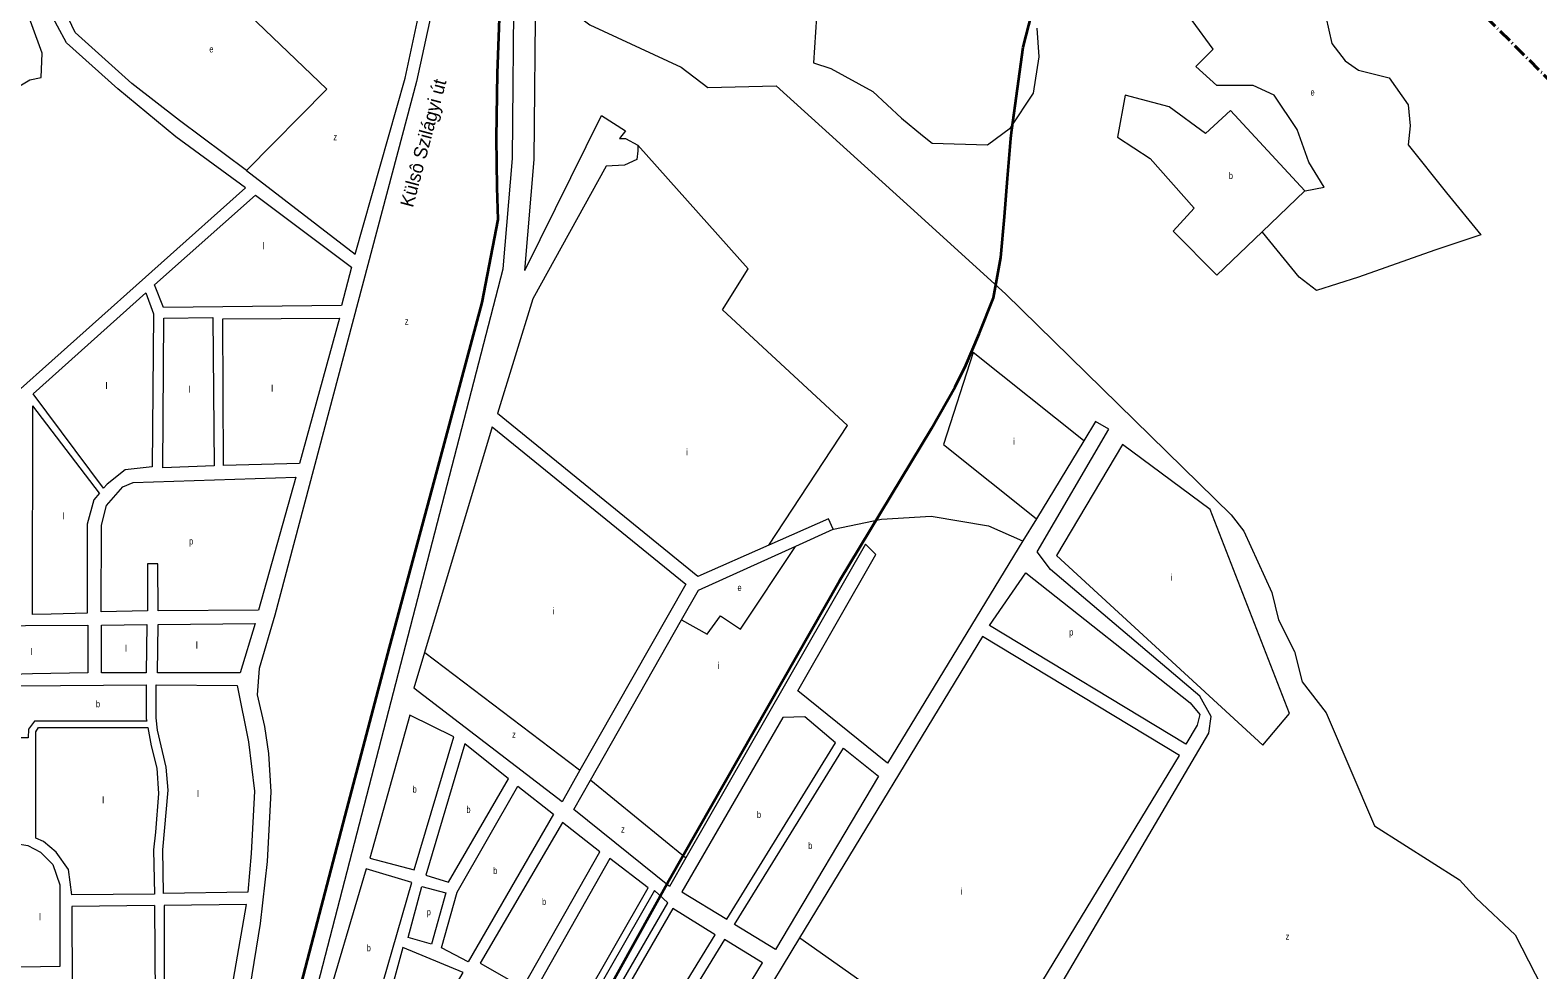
# Model space of a CAD drawing. Extents: x 639657 to 671642, y 222838 to 252123.
# Drawn here: x 654887 to 657140, y 248444 to 249847 of the extents above; entities that cross this region are included whole.
import ezdxf
from ezdxf.enums import TextEntityAlignment as Align

# ---------------------------------------------------------------- set-up
doc = ezdxf.new("R2010")
doc.units = 0
doc.header["$LTSCALE"] = 4
doc.linetypes.add('DOT_DASHED', pattern=[7.7, 5, -1.2, 0.3, -1.2])
for name, color, linetype, lineweight in [('1', 7, 'Continuous', 13), ('15', 7, 'Continuous', 13), ('21', 7, 'Continuous', 13), ('4', 7, 'DOT_DASHED', 40), ('57', 7, 'Continuous', 35)]:
    doc.layers.add(name, color=color, linetype=linetype, lineweight=lineweight)
doc.layers.add('22', color=7, linetype='Continuous')
doc.layers.add('7', color=7, linetype='Continuous')

msp = doc.modelspace()

# ---------------------------------------------------------------- linework, layer by layer
at = {"layer": '1'}
for p, q in [((655220.991, 248052.931), (655593.699, 249491.186)), ((654890.973, 249304.346), (655059.64, 249455.21)), ((654890.17, 248974.952), (654890.929, 249286.477)), ((654990.15, 249155.831), (654890.929, 249286.477)), ((654996.538, 249163.303), (654890.973, 249304.346)), ((656031.009, 249076.979), (656086.67, 249102.2)), ((655723.968, 248727.54), (655860.206, 248966.919))]:
    msp.add_line(p, q, dxfattribs=at)
for points in [[(655208.333, 249611.886), (655104.624, 249688.116), (655017.612, 249759.806), (654940.837, 249828.424), (654900.555, 249903.817), (654898.867, 249987.166), (654910.435, 250023.043)], [(655210.061, 249637.933), (655109.742, 249712.696), (655038.726, 249768.078), (654954.145, 249843.786), (654923.435, 249908.307), (654923.435, 249983.069), (654936.102, 250019.207)], [(655518.853, 250022.512), (655464.099, 249770.873), (655252.13, 248973.95), (655228.91, 248893.87), (655225.93, 248854.71), (655237.04, 248807.6), (655242.79, 248767.03), (655246.6, 248709.83), (655240.95, 248605.7), (655230.5, 248513.45), (655214.88, 248417.99), (655187.37, 248271.76), (655146.21, 248069.05), (655220.991, 248052.931)], [(655593.699, 249491.186), (655607.57, 249655.887), (655610.245, 249932.197)], [(655625.877, 249488.476), (655639.848, 249654.374), (655642.386, 249916.468)], [(655210.061, 249637.933), (655372.59, 249512.9), (655447.298, 249775.917), (655468.286, 249873.491)], [(655625.877, 249488.476), (655740.534, 249720.083), (655776.181, 249697.258), (655767.626, 249685.846), (655776.181, 249685.846), (655794.717, 249675.86)], [(655794.717, 249675.86), (655794.717, 249667.301), (655793.292, 249654.462), (655774.755, 249645.903), (655747.664, 249644.476), (655637.872, 249446.187), (655585.31, 249274.84)], [(654319.01, 248715.98), (654336.07, 248685.86), (654352.43, 248680.89), (654551, 248998.34), (654616.86, 249074.55), (654703.98, 249162.02), (655208.333, 249611.886)], [(655059.64, 249455.21), (655071.21, 249423.69), (655068.9, 249195.3), (655028.61, 249190.61), (655001.88, 249169.55), (654996.538, 249163.303)], [(655990.753, 249078.277), (655884.29, 249031.35), (655585.31, 249274.84)], [(656478.895, 249262.924), (656461.466, 249234.31), (656390.402, 249117.643), (656370.395, 249084.796)], [(656648.05, 248797.73), (656651.73, 248822.669), (656634.589, 248852.686), (656411.69, 249042.17), (656391.763, 249068.525), (656498.892, 249251.489), (656478.895, 249262.924)], [(655576.967, 249254.929), (655476.242, 248918.228), (655460.313, 248864.981)], [(655576.967, 249254.929), (655866.37, 249020.12), (655708.305, 248742.208)], [(654990.15, 249155.831), (654981.71, 249145.96), (654971.97, 249109.87), (654971.75, 248976.66), (654917.91, 248975.1), (654890.17, 248974.952)], [(656086.67, 249102.2), (656079.92, 249117.58), (655990.753, 249078.277)], [(656370.395, 249084.796), (656168.05, 248752.6), (656033.73, 248860.6), (656150.25, 249064.21)], [(655860.206, 248966.919), (655885.26, 249010.94), (656031.009, 249076.979)], [(656150.25, 249064.21), (656134.9, 249079.91), (655866.643, 248611.535)], [(656630.75, 248809.55), (656613.8, 248781.12), (656320.13, 248958.55), (656374.622, 249037.078)], [(656374.622, 249037.078), (656620.305, 248842.68), (656634.589, 248825.527), (656630.75, 248809.55)], [(654890.38, 248886.3), (654792.84, 248883.19), (654791.94, 248956.97), (654879.562, 248958.163)], [(654879.562, 248958.163), (654972.96, 248958.64), (654972.96, 248887.48), (654890.38, 248886.3)], [(656318.381, 248293.584), (656604.35, 248764.13), (656309.83, 248941.96), (656036.443, 248491.962), (655969.96, 248382.53)], [(655060.824, 248815.578), (654893.407, 248815.578), (654884.45, 248803.356), (654883.636, 248790.32), (654867.352, 248790.32), (654868.189, 248868.233)], [(654868.189, 248868.233), (655060.2, 248869.81), (655060.2, 248819.01), (655060.824, 248815.578)], [(655708.305, 248742.208), (655681.54, 248695.15), (655460.313, 248864.981)], [(654895.035, 248640.911), (654895.035, 248799.282), (654899.106, 248805.801), (655062.601, 248805.801)], [(655062.601, 248805.801), (655067.57, 248778.46), (655075.93, 248745.49), (655078.63, 248707.3), (655074.2, 248649.73), (655071.1, 248623.31), (655072.49, 248556.91), (654949, 248556.07), (654944.08, 248593.92), (654925.65, 248619.99), (654906.6, 248635.98), (654895.035, 248640.911)], [(656465.765, 247996.157), (656465.69, 247996.22), (656267.94, 248150.97), (656350.99, 248292.281), (656648.05, 248797.73)], [(655866.643, 248611.535), (655842.03, 248568.56), (655699, 248683.67), (655723.968, 248727.54)], [(655160.91, 248275.768), (655174.9, 248341.58), (655210.25, 248541.46), (655087.187, 248540.175)], [(655072.529, 248540.021), (654948.97, 248538.73), (654950.22, 248295.32), (655010.58, 248282.37), (655056.98, 248255.69), (655140.54, 248179.94), (655157.892, 248261.57)], [(655072.529, 248540.021), (655074.159, 248333.631), (655157.892, 248261.57)], [(655087.187, 248540.175), (655087.187, 248338.52), (655160.91, 248275.768)]]:
    msp.add_lwpolyline(points, dxfattribs=at)
for points in [[(655072.47, 249467.06), (655223.369, 249601.064), (655366.87, 249493.51), (655351.88, 249436.12), (655085.91, 249433.4)], [(655086.25, 249417.47), (655159.55, 249418.41), (655161.74, 249196.91), (655084.85, 249194.06)], [(655174.78, 249416.44), (655349.07, 249417.46), (655289.03, 249200.23), (655175.39, 249197.29)], [(655283.85, 249179.9), (655227.73, 248981.2), (655077.77, 248980.34), (655077.58, 249050.41), (655062.1, 249050.48), (655062.04, 248980.34), (654992.87, 248978.78), (654993.09, 249108.21), (655000.57, 249137.62), (655025.15, 249165.37), (655040.54, 249172.12)], [(654993.35, 248958.64), (655061.06, 248959.98), (655060.2, 248887.64), (654993.35, 248887.48)], [(655077.77, 248959.98), (655222.84, 248961.39), (655200.58, 248887.64), (655076.91, 248887.64)], [(655074.94, 248869.81), (655196.31, 248868.49), (655212.98, 248784.62), (655221.77, 248711.07), (655216.74, 248617.65), (655212.01, 248559.99), (655085.98, 248558.16), (655084.77, 248623.36), (655092.78, 248712.35), (655089.87, 248746.74), (655077.04, 248802.08), (655074.94, 248820.35)], [(655453.92, 248824.26), (655394.21, 248610.81), (655460.73, 248593.25), (655519.83, 248792.2)], [(656011.55, 248821.15), (655860.79, 248560.4), (655927.72, 248519.74), (656090.32, 248783.11), (656044.33, 248822.05)], [(655536.29, 248781.7), (655477.88, 248585.64), (655511.67, 248575.24), (655601.68, 248729.44)], [(655939.5, 248511.62), (656102.09, 248774.99), (656154.49, 248733.55), (656000.54, 248474.21)], [(655668.55, 248676.42), (655541.11, 248455.83), (655501.46, 248477), (655525.02, 248560.13), (655615.59, 248718.62)], [(655682.45, 248663.99), (655559.36, 248454.12), (655623.1, 248417.77), (655738.09, 248620.17)], [(654864.83, 248632.61), (654883.38, 248629.9), (654902.3, 248619.99), (654920.73, 248601.49), (654931.18, 248571.21), (654931.18, 248449.18), (654843.8, 248447.42), (654843.94, 248487.09), (654866.05, 248487.09)], [(655752.81, 248610.57), (655554.01, 248259.16), (655615.07, 248225.51), (655810.44, 248566.49)], [(655388.75, 248594.73), (655322.53, 248371.1), (655391.71, 248348.69), (655456.86, 248574.47)], [(655451.58, 248492.32), (655471.88, 248568.48), (655507.82, 248559.15), (655486.45, 248482.45)], [(655623.196, 248219.488), (655642.568, 248203.737), (655839.686, 248543.935), (655819.688, 248562.518)], [(655846.88, 248535.74), (655650.91, 248196.31), (655706.61, 248164.31), (655910.4, 248496.2)], [(655443.44, 248477.32), (655406.72, 248342.7), (655458.67, 248312.33), (655534.04, 248440.29)], [(655924.33, 248489.14), (655719.78, 248155.23), (655776.19, 248117.72), (655981.09, 248454.45)]]:
    msp.add_lwpolyline(points, close=True, dxfattribs=at)
at = {"layer": '15'}
msp.add_lwpolyline([(655601.44, 249935.23), (655610.245, 249932.197), (655631.14, 249925), (655642.386, 249916.468), (655723, 249855.31), (655859.4, 249792.44), (655899.32, 249762.05), (656001.54, 249764.15), (656202.28, 249582.58), (656344.34, 249453.63), (656681.62, 249123.62), (656700.43, 249099.25), (656742.14, 249007.53), (656752.13, 248966.83), (656776.25, 248919.42), (656787.41, 248874.43), (656823.35, 248827.81), (656895.72, 248659.21), (657022.79, 248578.39), (657047.58, 248550.91), (657105.76, 248496.13), (657145.57, 248418.9)], dxfattribs=at)
at = {"layer": '21'}
for points in [[(654240.936, 248934.638), (654241.398, 248935.138), (654646.699, 249373.704), (654636.928, 249406.296), (654702.065, 249464.96), (654708.578, 249592.067), (654728.119, 249585.548), (654754.174, 249575.771), (654786.742, 249575.771), (654793.255, 249605.103), (654780.228, 249634.436), (654770.458, 249653.99), (654776.971, 249709.396), (654829.08, 249751.765), (654855.135, 249755.024), (654886.401, 249773.496), (654902.91, 249776.799), (654904.56, 249813.134), (654871.544, 249903.972), (654879.62, 250028.72), (654879.572, 250029.22)], [(655233.61, 249949.277), (655217.805, 249926.269), (655191.013, 249892.931), (655330.099, 249759.204), (655210.061, 249637.933)], [(656063.233, 249890.434), (656057.519, 249798.952), (656083.23, 249790.375), (656146.08, 249756.07), (656188.931, 249716.046), (656220.356, 249690.317), (656234.64, 249678.882), (656317.487, 249676.023), (656351.768, 249701.752), (656386.05, 249753.211), (656394.62, 249807.528), (656391.763, 249850.41)], [(656791.713, 249607.413), (656792.213, 249607.513), (656820.281, 249613.13), (656797.427, 249650.295), (656780.286, 249698.895), (656746.005, 249750.353), (656714.58, 249764.647), (656660.301, 249764.647), (656628.876, 249793.235), (656654.587, 249818.965), (656623.163, 249861.847)], [(656823.138, 249867.564), (656831.708, 249827.541), (656851.706, 249801.812), (656871.703, 249787.518), (656917.412, 249776.082), (656945.98, 249736.059), (656948.836, 249704.612), (656945.98, 249676.024), (657003.115, 249604.554), (657054.538, 249541.66), (656985.975, 249518.79), (656871.703, 249478.766)], [(656791.713, 249607.413), (656680.298, 249727.483), (656643.16, 249693.177), (656588.881, 249733.2), (656523.175, 249750.353), (656511.748, 249687.459)], [(655990.753, 249078.277), (656108.053, 249257.17), (655921.263, 249429.782), (655959.762, 249491.123), (655794.717, 249675.86)], [(656511.748, 249687.459), (656560.313, 249656.012), (656626.019, 249581.683), (656594.595, 249547.378), (656660.301, 249481.625), (656727.901, 249546.332), (656791.713, 249607.413)], [(656871.703, 249478.766), (656808.854, 249458.755), (656783.143, 249478.766), (656728.31, 249545.832), (656727.901, 249546.332)], [(656461.466, 249234.31), (656460.966, 249234.708), (656296.06, 249365.841), (656251.78, 249228.618), (656389.902, 249118.043), (656390.402, 249117.643)], [(656086.67, 249102.2), (656087.17, 249102.303), (656158.935, 249117.125), (656233.211, 249121.413), (656318.915, 249107.119), (656369.895, 249085.013), (656370.395, 249084.796)], [(655860.206, 248966.919), (655898.251, 248945.598), (655918.248, 248972.757), (655948.245, 248952.745), (656030.676, 249076.48), (656031.009, 249076.979)], [(655476.242, 248918.228), (655476.742, 248917.849), (655707.805, 248742.587), (655708.305, 248742.208)], [(655723.968, 248727.54), (655724.468, 248727.133), (655866.143, 248611.942), (655866.643, 248611.535)], [(656036.443, 248491.962), (656036.943, 248491.61), (656317.881, 248293.936), (656318.381, 248293.584)]]:
    msp.add_lwpolyline(points, dxfattribs=at)
msp.add_lwpolyline([(656518.89, 249228.618), (656420.331, 249062.808), (656728.864, 248779.786), (656768.859, 248826.956), (656650.302, 249131.419)], close=True, dxfattribs=at)
at = {"layer": '4'}
msp.add_lwpolyline([(658015.04, 249012.609), (657634.32, 249384.46), (657577.2, 249353.08), (656867.57, 250061.66), (656676.76, 250049.82), (656572.31, 250205.61)], dxfattribs=at)
at = {"layer": '57'}
for points in [[(655715.093, 250624.239), (655672, 250536.957), (655637.983, 250441.953), (655614.758, 250340.932), (655593.263, 250244.746), (655589.098, 250204.32), (655582.258, 250074.479), (655587.936, 249878.237), (655584.382, 249783.128), (655583.098, 249686.303), (655583.909, 249612.539), (655585.405, 249564.689), (655561.509, 249440.602), (655497.818, 249202.735), (655423.418, 248925.604), (655357.104, 248674.076), (655288.469, 248412.589), (655225.274, 248158.202), (655196.208, 248024.165), (655185.854, 248000)], [(655520.687, 248000), (655841.245, 248577.285), (656096.335, 249024.953), (656233.435, 249252.599), (656269.015, 249314.846), (656284.818, 249347.258), (656304.954, 249393.894), (656326.261, 249447.646), (656337.063, 249507.985), (656342.743, 249568.911), (656347.266, 249625.854), (656352.088, 249685.929), (656353.853, 249698.738), (656370.628, 249821.996), (656383.663, 249872.359), (656404.892, 249908.454), (656428.387, 249941.979), (656447.539, 249959.285), (656475.534, 249980.548), (656520.931, 250009.44), (656560.619, 250035.219), (656599.168, 250060.718), (656639.107, 250078.806), (656651.454, 250084.146)]]:
    msp.add_lwpolyline(points, dxfattribs=at)

# ---------------------------------------------------------------- texts
at = {"layer": '22'}
msp.add_text('Külsô Szilágyi út', height=20, rotation=75.1, dxfattribs=at).set_placement((655483.857, 249676.447), align=Align.CENTER)
at = {"layer": '7'}
for s, width, p in [('e', 0.75, (655154.537, 249814.202)), ('e', 0.75, (656800.118, 249749.816)), ('z', 0.8, (655339.985, 249683.204)), ('b', 0.75, (656678.024, 249625.183)), ('z', 0.8, (655446.633, 249407.742)), ('p', 0.75, (655124.245, 249079.34)), ('e', 0.75, (655943.762, 249009.978)), ('p', 0.75, (656439.483, 248943.357)), ('b', 0.75, (654985.032, 248836.21)), ('z', 0.8, (655606.99, 248790.646)), ('b', 0.75, (655458.325, 248708.755)), ('b', 0.75, (655538.732, 248678.47)), ('b', 0.75, (655972.858, 248670.895)), ('z', 0.8, (655769.827, 248649.135)), ('b', 0.75, (656049.531, 248624.6)), ('b', 0.75, (655578.762, 248587.225)), ('b', 0.75, (655651.644, 248540.88)), ('p', 0.75, (655479.425, 248525.465)), ('z', 0.8, (656762.979, 248489.083)), ('b', 0.75, (655389.765, 248471.71))]:
    msp.add_text(s, height=10, dxfattribs=dict(at, width=width)).set_placement(p)
for s, p in [('l', (655234.069, 249520.36)), ('l', (654999.345, 249311.449)), ('l', (655123.106, 249306.235)), ('l', (655246.864, 249307.375)), ('i', (655866.958, 249212.32)), ('i', (656355.451, 249228.289)), ('l', (654934.876, 249117.046)), ('i', (656591.136, 249025.314)), ('i', (655666.983, 248975.039)), ('l', (654886.838, 248914.165)), ('l', (655028.51, 248919.053)), ('l', (655134.356, 248923.942)), ('i', (655914.095, 248893.563)), ('l', (654994.314, 248692.542)), ('l', (655135.986, 248702.319)), ('i', (656276.89, 248556.47)), ('l', (654899.866, 248518.177))]:
    msp.add_text(s, height=10, dxfattribs=at).set_placement(p)

doc.saveas('drawing.dxf')
